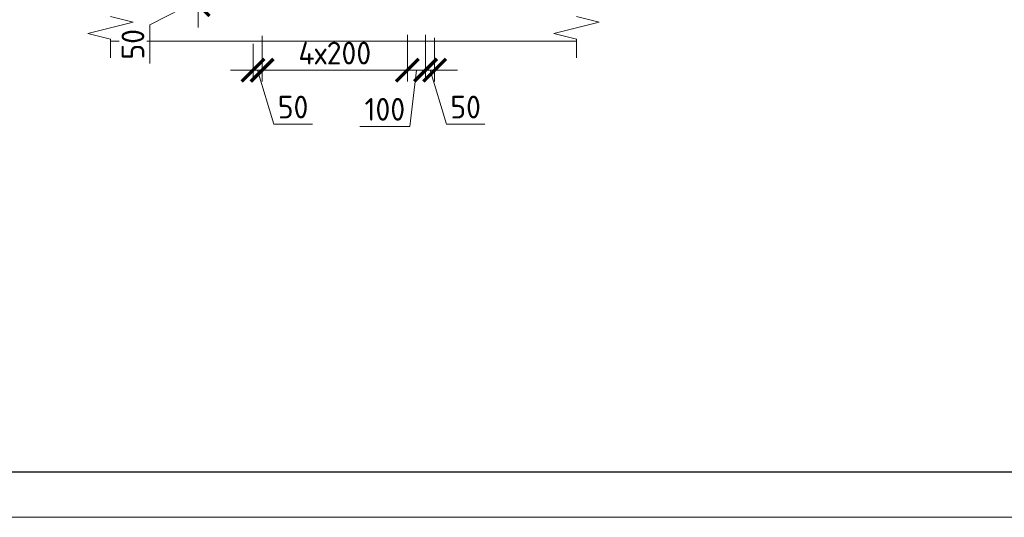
# Model space of a CAD drawing. Header units: millimetres. Extents: x 263826 to 1718326, y -423071 to 70137.
# Tile 364 of 486: x 686341 to 697185, y -198393 to -192913. Entities that reach past the tile are written whole.
import ezdxf

# ---------------------------------------------------------------- set-up
doc = ezdxf.new("R2010")
doc.units = ezdxf.units.MM
for name, color, linetype, lineweight in [('AF_Stena', 90, 'Continuous', 18), ('KR_Fundament', 253, 'Continuous', 18), ('размер', 1, 'Continuous', 25), ('РАЗМЕРЫ', 1, 'Continuous', 9), ('Текст', 7, 'Continuous', 25), ('ТОНКИЕ', 7, 'Continuous', 9)]:
    doc.layers.add(name, color=color, linetype=linetype, lineweight=lineweight)
doc.layers.add('PDF7_Text', color=7, linetype='Continuous')
doc.layers.add('ТОЛСТЫЕ_ОСНОВНЫЕ', color=6, linetype='Continuous')
doc.styles.add('GOST-2.304_Type-B', font='GOST_Common.ttf')
doc.styles.add('PDF Times New Roman', font='times.ttf')
doc.styles.add('ГОСТ', font='GOST_Common.ttf')
doc.dimstyles.new('мой 25', dxfattribs={"dimscale": 100, "dimtxt": 2.5, "dimasz": 2.5, "dimexe": 1.25, "dimexo": 0.625, "dimtad": 1, "dimdec": 0, "dimlfac": 0.5, "dimtxsty": 'GOST-2.304_Type-B', "dimblk": 'ARCHTICK', "dimcen": 2.5, "dimdle": 1.25, "dimaunit": 1, "dimadec": 1, "dimazin": 2, "dimtfac": 1, "dimtdec": 0, "dimtmove": 1, "dimatfit": 3, "dimfxl": 6, "dimfxlon": 1, "dimtfill": 1, "dimlwd": -1, "dimlwe": -1, "dimarcsym": 0})

# ---------------------------------------------------------------- blocks, each defined once
blk = doc.blocks.new('штамп кж1.1')
at = {"layer": 'PDF7_Text', "insert": (410912, -84467), "char_height": 180, "width": 6881.02, "attachment_point": 7, "style": 'PDF Times New Roman'}
blk.add_mtext('\\pi1015.18152;Жилой дом со встроенными помещениями \\P\\pi311.27381;общественно-делового и коммерческого назначения на \\P\\pi667.38051;первом этаже здания и встроенно-пристроенным \\P\\pi874.76335;поликлиническим учреждением (поз. 2.2-2.3)', dxfattribs=at)
at = {"layer": 'Текст', "color": 7, "insert": (411117, -81801), "char_height": 250, "attachment_point": 1, "style": 'ГОСТ'}
blk.add_mtext_dynamic_manual_height_columns('\\pi594.35517;{\\fTimes New Roman|b0|i0|c204|p18;\\C256;Строительство жилого комплекса со  встроенными помещениями \\P\\pi1441.86779;общественного-делового, коммерческого назначения и \\P\\pi41.3631;поликлиническим учреждением по адресу: г. Чита, ул. 1-я Коллективная}', width=11543.07, gutter_width=12.5, heights=[0], dxfattribs=at)
blk = doc.blocks.new('*U46')
at = {"layer": 'ТОЛСТЫЕ_ОСНОВНЫЕ', "color": 6}
blk.add_lwpolyline([(20, 5), (415, 5), (415, 292), (20, 292)], close=True, dxfattribs=at)
at = {"layer": 'ТОНКИЕ'}
blk.add_lwpolyline([(0, 0), (420, 0), (420, 297), (0, 297)], close=True, dxfattribs=at)
blk = doc.blocks.new('_ArchTick')
at = {"color": 0, "linetype": 'ByBlock', "const_width": 0.15}
blk.add_lwpolyline([(-0.5, -0.5), (0.5, 0.5)], dxfattribs=at)
blk = doc.blocks.new('*D476')
at = {"layer": 'DEFPOINTS', "color": 0, "transparency": 16777216}
for p in [(689011, -193026), (688911, -193116), (688911, -193469)]:
    blk.add_point(p, dxfattribs=at)
at = {"layer": 'РАЗМЕРЫ', "color": 0, "linetype": 'Continuous', "transparency": 16777216}
for p, q in [((689011, -193089), (689011, -193594)), ((688911, -193178), (688911, -193594)), ((688911, -193469), (688661, -193469)), ((689011, -193469), (688911, -193469)), ((689011, -193469), (688911, -193469)), ((688961, -193469), (689140, -194063)), ((689011, -193469), (689261, -193469)), ((689140, -194063), (689565, -194063))]:
    blk.add_line(p, q, dxfattribs=at)
at = {"layer": 'РАЗМЕРЫ', "color": 0, "transparency": 16777216, "xscale": 250, "yscale": 250, "zscale": 250}
blk.add_blockref('_ArchTick', (688911, -193469), dxfattribs=at)
at = {"layer": 'РАЗМЕРЫ', "color": 0, "transparency": 16777216, "xscale": 250, "yscale": 250, "zscale": 250, "rotation": 180}
blk.add_blockref('_ArchTick', (689011, -193469), dxfattribs=at)
at = {"layer": 'РАЗМЕРЫ', "color": 0, "lineweight": 0, "transparency": 16777216, "insert": (689352, -193875), "char_height": 250, "attachment_point": 5, "style": 'GOST-2.304_Type-B', "bg_fill": 3, "box_fill_scale": 1.1, "bg_fill_color": 256, "bg_fill_true_color": 13158600, "bg_fill_transparency": 0}
blk.add_mtext('50', dxfattribs=at)
blk = doc.blocks.new('*D477')
at = {"layer": 'DEFPOINTS', "color": 0, "lineweight": 0, "transparency": 16777216}
for p in [(689011, -193026), (690611, -193016), (690611, -193469)]:
    blk.add_point(p, dxfattribs=at)
at = {"layer": 'РАЗМЕРЫ', "color": 0, "linetype": 'Continuous', "transparency": 16777216}
for p, q in [((689011, -193089), (689011, -193594)), ((690611, -193079), (690611, -193594)), ((688886, -193469), (690736, -193469))]:
    blk.add_line(p, q, dxfattribs=at)
at = {"layer": 'РАЗМЕРЫ', "color": 0, "transparency": 16777216, "xscale": 250, "yscale": 250, "zscale": 250, "rotation": 180}
blk.add_blockref('_ArchTick', (689011, -193469), dxfattribs=at)
at = {"layer": 'РАЗМЕРЫ', "color": 0, "transparency": 16777216, "xscale": 250, "yscale": 250, "zscale": 250}
blk.add_blockref('_ArchTick', (690611, -193469), dxfattribs=at)
at = {"layer": 'РАЗМЕРЫ', "color": 0, "lineweight": 0, "transparency": 16777216, "insert": (689811, -193281), "char_height": 250, "attachment_point": 5, "style": 'GOST-2.304_Type-B', "bg_fill": 3, "box_fill_scale": 1.1, "bg_fill_color": 256, "bg_fill_true_color": 13158600, "bg_fill_transparency": 0}
blk.add_mtext('4х200', dxfattribs=at)
blk = doc.blocks.new('*D478')
at = {"layer": 'DEFPOINTS', "color": 0, "transparency": 16777216}
for p in [(690611, -193016), (690811, -193016), (690811, -193469)]:
    blk.add_point(p, dxfattribs=at)
at = {"layer": 'РАЗМЕРЫ', "color": 0, "linetype": 'Continuous', "transparency": 16777216}
for p, q in [((690611, -193079), (690611, -193594)), ((690811, -193079), (690811, -193594)), ((690486, -193469), (690936, -193469)), ((690711, -193469), (690638, -194088)), ((690638, -194088), (690088, -194088))]:
    blk.add_line(p, q, dxfattribs=at)
at = {"layer": 'РАЗМЕРЫ', "color": 0, "transparency": 16777216, "xscale": 250, "yscale": 250, "zscale": 250, "rotation": 180}
blk.add_blockref('_ArchTick', (690611, -193469), dxfattribs=at)
at = {"layer": 'РАЗМЕРЫ', "color": 0, "transparency": 16777216, "xscale": 250, "yscale": 250, "zscale": 250}
blk.add_blockref('_ArchTick', (690811, -193469), dxfattribs=at)
at = {"layer": 'РАЗМЕРЫ', "color": 0, "lineweight": 0, "transparency": 16777216, "insert": (690363, -193900), "char_height": 250, "attachment_point": 5, "style": 'GOST-2.304_Type-B', "bg_fill": 3, "box_fill_scale": 1.1, "bg_fill_color": 256, "bg_fill_true_color": 13158600, "bg_fill_transparency": 0}
blk.add_mtext('100', dxfattribs=at)
blk = doc.blocks.new('*D479')
at = {"layer": 'DEFPOINTS', "color": 0, "transparency": 16777216}
for p in [(690811, -193016), (690911, -193051), (690911, -193469)]:
    blk.add_point(p, dxfattribs=at)
at = {"layer": 'РАЗМЕРЫ', "color": 0, "linetype": 'Continuous', "transparency": 16777216}
for p, q in [((690811, -193079), (690811, -193594)), ((690911, -193113), (690911, -193594)), ((690811, -193469), (690561, -193469)), ((690811, -193469), (690911, -193469)), ((690811, -193469), (690911, -193469)), ((690861, -193469), (691040, -194063)), ((690911, -193469), (691161, -193469)), ((691040, -194063), (691465, -194063))]:
    blk.add_line(p, q, dxfattribs=at)
at = {"layer": 'РАЗМЕРЫ', "color": 0, "transparency": 16777216, "xscale": 250, "yscale": 250, "zscale": 250}
blk.add_blockref('_ArchTick', (690811, -193469), dxfattribs=at)
at = {"layer": 'РАЗМЕРЫ', "color": 0, "transparency": 16777216, "xscale": 250, "yscale": 250, "zscale": 250, "rotation": 180}
blk.add_blockref('_ArchTick', (690911, -193469), dxfattribs=at)
at = {"layer": 'РАЗМЕРЫ', "color": 0, "lineweight": 0, "transparency": 16777216, "insert": (691252, -193875), "char_height": 250, "attachment_point": 5, "style": 'GOST-2.304_Type-B', "bg_fill": 3, "box_fill_scale": 1.1, "bg_fill_color": 256, "bg_fill_true_color": 13158600, "bg_fill_transparency": 0}
blk.add_mtext('50', dxfattribs=at)
blk = doc.blocks.new('*D747')
at = {"layer": 'DEFPOINTS', "color": 0, "transparency": 16777216}
for p in [(688307, -192648), (688911, -192648), (688911, -192748)]:
    blk.add_point(p, dxfattribs=at)
at = {"layer": 'РАЗМЕРЫ', "color": 0, "linetype": 'Continuous', "transparency": 16777216}
for p, q in [((688307, -192648), (688307, -192398)), ((688307, -192698), (687775, -192971)), ((688849, -192648), (688182, -192648)), ((688307, -192748), (688307, -192648)), ((688307, -192748), (688307, -192648)), ((688849, -192748), (688182, -192748)), ((688307, -192748), (688307, -192998)), ((687775, -192971), (687775, -193396))]:
    blk.add_line(p, q, dxfattribs=at)
at = {"layer": 'РАЗМЕРЫ', "color": 0, "transparency": 16777216, "xscale": 250, "yscale": 250, "zscale": 250}
for p, rotation in [((688307, -192648), 270), ((688307, -192748), 90)]:
    blk.add_blockref('_ArchTick', p, dxfattribs=dict(at, rotation=rotation))
at = {"layer": 'РАЗМЕРЫ', "color": 0, "lineweight": 0, "transparency": 16777216, "insert": (687588, -193184), "char_height": 250, "attachment_point": 5, "rotation": 90, "style": 'GOST-2.304_Type-B', "bg_fill": 3, "box_fill_scale": 1.1, "bg_fill_color": 256, "bg_fill_true_color": 13158600, "bg_fill_transparency": 0}
blk.add_mtext('50', dxfattribs=at)

msp = doc.modelspace()

# ---------------------------------------------------------------- linework, layer by layer
at = {"layer": 'AF_Stena', "lineweight": 20, "elevation": 3100}
for points in [[(687340.61632, -192877.67945), (687590.61632, -192940.17945)], [(692473.62209, -192877.67945), (692723.62209, -192940.17945)], [(687590.61632, -192940.17945), (687090.61632, -193065.17945)], [(692723.62209, -192940.17945), (692223.62209, -193065.17945)], [(687090.61632, -193065.17945), (687340.61632, -193127.67945)], [(687340.61632, -193127.67945), (687340.61632, -193182.67965)], [(692223.62209, -193065.17945), (692473.62209, -193127.67945)], [(692473.62209, -193127.67945), (692473.62209, -193182.67965)], [(687340.61632, -193182.67965), (687340.61632, -193332.67965)], [(692473.62209, -193182.67965), (692473.62209, -193332.67965)]]:
    msp.add_lwpolyline(points, dxfattribs=at)

# ---------------------------------------------------------------- block references
at = {"xscale": 100, "yscale": 100, "zscale": 100}
msp.add_blockref('*U46', (682143.16361, -198392.74245, 3100), dxfattribs=at)
at = {"layer": 'размер'}
for p in [(120612.64314, -111557.55482, 3100), (165719.48801, -111557.55482, 3100), (210826.33288, -111557.55482, 3100), (255872.44555, -111557.55482, 3100)]:
    msp.add_blockref('штамп кж1.1', p, dxfattribs=at)

# ---------------------------------------------------------------- texts
at = {"layer": 'Текст', "color": 7, "char_height": 250, "attachment_point": 1, "style": 'ГОСТ'}
for s, insert in [('\\pi3500;{\\C0;\\P\\pi1371.59091;План пилонов} 2-5-го этажа{\\H1.83333x; }', (480882.14484, -196191.77617, 3100)), ('\\pi3500;{\\C256;\\P\\pi2264.39394;Пилон П1 (2-5ЭТ)}', (531470.96759, -196191.77617, 3100)), ('\\pi3500;{\\C256;\\P\\pi2239.39394;Пилон П2 (2-5ЭТ)}', (576577.81247, -196191.77617, 3100)), ('\\pi3500;{\\C256;\\P\\pi2282.19697;Пилон П3(2-5ЭТ)}', (621684.65734, -196191.77617, 3100)), ('\\pi3500;{\\C256;\\P\\pi2226.89394;Пилон П4 (2-5ЭТ)}', (666730.77, -196191.77617, 3100))]:
    msp.add_mtext_dynamic_manual_height_columns(s, width=7000, gutter_width=12.5, heights=[1500], dxfattribs=dict(at, insert=insert))

# ---------------------------------------------------------------- next in the draw order: dimensions: what is measured, and where the dimension line sits
at = {"layer": 'РАЗМЕРЫ', "color": 146, "lineweight": 0, "true_color": 0x006272}
dim = msp.add_linear_dim(base=(688911.39539, -193468.91646, 3100), p1=(689011.39539, -193026.43994, 3100), p2=(688911.39539, -193115.97905, 3100), dimstyle='мой 25', dxfattribs=at)
dim.commit()
dim.dimension.update_dxf_attribs({"geometry": '*D476', "text_midpoint": (689202.02039, -193875.16646, 3100)})

# ---------------------------------------------------------------- next in the draw order: dimensions: what is measured, and where the dimension line sits
dim = msp.add_linear_dim(base=(690611.39539, -193468.91646, 3100), p1=(689011.39539, -193026.43994, 3100), p2=(690611.39539, -193016.43994, 3100), text='4х200', dimstyle='мой 25', override={"dimlfac": 0.25}, dxfattribs=at)
dim.commit()
dim.dimension.update_dxf_attribs({"geometry": '*D477', "text_midpoint": (689811.39539, -193281.41646, 3100)})

# ---------------------------------------------------------------- next in the draw order: dimensions: what is measured, and where the dimension line sits
dim = msp.add_linear_dim(base=(690811.39539, -193468.91646, 3100), p1=(690611.39539, -193016.43994, 3100), p2=(690811.39539, -193016.43994, 3100), dimstyle='мой 25', dxfattribs=at)
dim.commit()
dim.dimension.update_dxf_attribs({"geometry": '*D478', "text_midpoint": (690575.41782, -194087.72548, 3100), "dimtype": 160})

# ---------------------------------------------------------------- next in the draw order: dimensions: what is measured, and where the dimension line sits
dim = msp.add_linear_dim(base=(690911.39539, -193468.91646, 3100), p1=(690811.39539, -193016.43994, 3100), p2=(690911.39539, -193050.99684, 3100), dimstyle='мой 25', dxfattribs=at)
dim.commit()
dim.dimension.update_dxf_attribs({"geometry": '*D479', "text_midpoint": (691102.02039, -193875.16646, 3100)})

# ---------------------------------------------------------------- next in the draw order: linework, layer by layer
at = {"layer": 'KR_Fundament', "lineweight": 9}
msp.add_line((687340.61632, -193147.67925, 3100), (692473.62209, -193147.67925, 3100), dxfattribs=at)

# ---------------------------------------------------------------- next in the draw order: block references
at = {"layer": 'размер'}
msp.add_blockref('штамп кж1.1', (70023.82038, -111557.55482, 3100), dxfattribs=at)

# ---------------------------------------------------------------- next in the draw order: dimensions: what is measured, and where the dimension line sits
at = {"layer": 'РАЗМЕРЫ', "color": 146, "lineweight": 0, "true_color": 0x006272}
dim = msp.add_linear_dim(base=(688306.67667, -192647.83087, 3100), p1=(688911.39539, -192747.67925, 3100), p2=(688911.39539, -192647.83087, 3100), angle=90, dimstyle='мой 25', dxfattribs=at)
dim.commit()
dim.dimension.update_dxf_attribs({"geometry": '*D747', "text_midpoint": (687775.42667, -193033.56041, 3100), "dimtype": 160})

doc.saveas('drawing.dxf')
